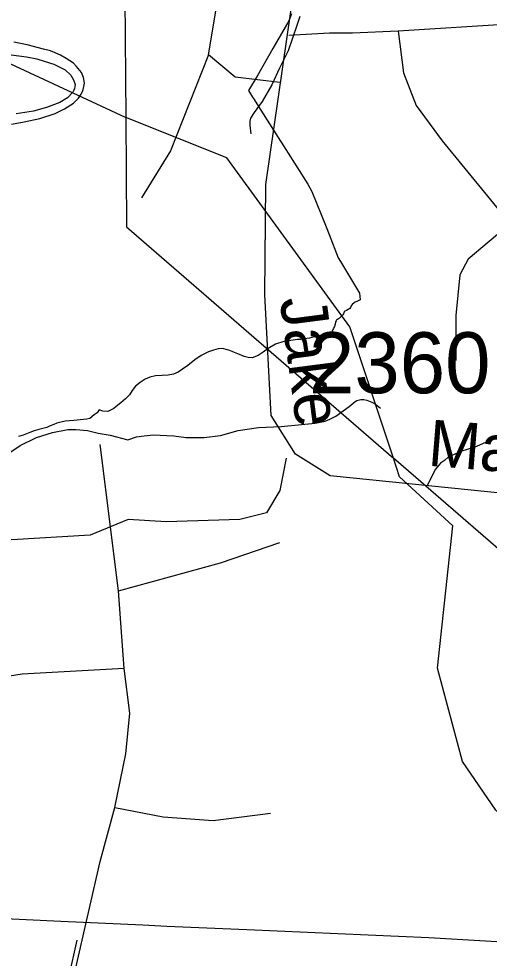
# Model space of a CAD drawing. Extents: x 2169602 to 2449496, y 721995 to 810662.
# Drawn here: x 2425493 to 2426456, y 798476 to 800401 of the extents above; entities that cross this region are included whole.
import ezdxf

# ---------------------------------------------------------------- set-up
doc = ezdxf.new("R2010")
doc.units = 0
doc.layers.add('Default', color=7, linetype='Continuous')

msp = doc.modelspace()

# ---------------------------------------------------------------- linework, layer by layer
at = {"layer": 'Default'}
for p, q in [((2425709.7, 800559.9), (2425712, 800198.4)), ((2425712, 800198.4), (2425711.6, 800198.6)), ((2426260.1, 799500.2), (2426170.7, 799769.1)), ((2425697.3, 799228.6), (2425659.3, 799528.6)), ((2425708.7, 799069.1), (2425697.3, 799228.6))]:
    msp.add_line(p, q, dxfattribs=at)
for points in [[(2426500.3, 799426.7), (2426130.9, 799464.4), (2426059.7, 799508.4), (2426009.5, 799587.9), (2425996.9, 799835.1), (2425999, 800061.2), (2426058.7, 800478), (2426069.1, 800626.7), (2426067, 800666.5), (2426027.3, 800691.6), (2424997.6, 800922), (2424848, 800939.8), (2424432.1, 800938.7), (2424080.5, 800934.5), (2423906.8, 800938.7), (2423829.3, 800978.5), (2423774.9, 801037.2), (2423756.1, 801116.7), (2423746.7, 801359.7), (2423738.3, 801757.6), (2423744.6, 801935.6), (2423758.2, 802099), (2423800.1, 802408.9), (2423823.6, 802599.5)], [(2425711.6, 800198.6), (2425232.5, 800420.7), (2425192.2, 800434.6), (2425154.8, 800433.9), (2425103.5, 800414.1), (2425074.9, 800414.1), (2425044.9, 800426.8), (2425006.7, 800451.7), (2425004.6, 800475.2), (2425039.7, 800504.5), (2425044.9, 800569), (2425036.1, 800590.8), (2424852.8, 800691.6), (2424718.7, 800832.1), (2424643.9, 800873), (2424510.8, 800849.5), (2424319.9, 800722.2), (2424219.8, 800730.8), (2424093.7, 800871.2), (2423976.9, 800903.1), (2423793.7, 801028.3), (2423543.8, 801026.8)], [(2425881.5, 800326.6), (2425899.8, 800436.5), (2425908.9, 800637.9)], [(2426051.4, 800410.9), (2426046.2, 800396.3), (2426013.4, 800339.4), (2425980.9, 800282.9), (2425963.7, 800253.4), (2425971.9, 800240.3), (2425973.9, 800237.3), (2425988.9, 800213.6), (2426019.7, 800164.7), (2426039.9, 800132.7), (2426084.9, 800061.5), (2426093.4, 800046.4), (2426122.2, 799974.3), (2426128.4, 799958.3), (2426147.2, 799911), (2426151.9, 799903.1), (2426190.9, 799838.5), (2426192.2, 799824.7), (2426186.7, 799822.3), (2426181.9, 799819.8), (2426179.9, 799818.6), (2426175.9, 799815.4), (2426173.9, 799812.6), (2426173.2, 799811.3), (2426172.4, 799809.2), (2426170.9, 799806.8), (2426167.7, 799804.8), (2426164.2, 799803.1), (2426160.7, 799801.3), (2426159.2, 799799.8), (2426157.7, 799795.7), (2426156.7, 799794.1), (2426152.9, 799790.3), (2426149.7, 799787.4), (2426143.9, 799783.3), (2426142.7, 799781.8), (2426141.9, 799779.8), (2426140.9, 799775), (2426139.2, 799769.8), (2426138.4, 799767.9), (2426137.4, 799766.2), (2426135.9, 799764.1), (2426133.4, 799757.3), (2426126.9, 799751.9), (2426117.9, 799750.3), (2426108.4, 799749.9), (2426098.2, 799748.6), (2426088.4, 799746.4), (2426078.2, 799744.5), (2426070.7, 799743.6), (2426063.4, 799743.1), (2426055.2, 799742.3), (2426035.9, 799739.1), (2426018.9, 799733.7), (2426003.7, 799725.3), (2425993.4, 799717.8), (2425982.9, 799710.6), (2425971.2, 799706.1), (2425962.7, 799706.3), (2425954.4, 799708.9), (2425944.7, 799712.8), (2425931.4, 799718), (2425924.9, 799720.6), (2425920.4, 799722.5), (2425909.9, 799724.7), (2425901.2, 799724.1), (2425891.7, 799721.7), (2425881.7, 799718.3), (2425866.2, 799710.9), (2425853.7, 799701.7), (2425838.9, 799690.3), (2425828.4, 799682.5), (2425819.2, 799676.2), (2425809.9, 799672.1), (2425798.9, 799670.4), (2425786.4, 799669.9), (2425772.9, 799668.8), (2425761.4, 799666.1), (2425751.7, 799661.9), (2425741.2, 799655.6), (2425731.9, 799647.5), (2425725.4, 799638.8)], [(2426051.4, 800410.9), (2426046.2, 800396.3), (2426013.4, 800339.4), (2425980.9, 800282.9), (2425963.7, 800253.4), (2425971.9, 800240.3), (2425973.9, 800237.3), (2425988.9, 800213.6), (2426019.7, 800164.7), (2426039.9, 800132.7), (2426084.9, 800061.5), (2426093.4, 800046.4), (2426122.2, 799974.3), (2426128.4, 799958.3), (2426147.2, 799911), (2426151.9, 799903.1), (2426190.9, 799838.5), (2426192.2, 799824.7), (2426186.7, 799822.3), (2426181.9, 799819.8), (2426179.9, 799818.6), (2426175.9, 799815.4), (2426173.9, 799812.6), (2426173.2, 799811.3), (2426172.4, 799809.2), (2426170.9, 799806.8), (2426167.7, 799804.8), (2426164.2, 799803.1), (2426160.7, 799801.3), (2426159.2, 799799.8), (2426157.7, 799795.7), (2426156.7, 799794.1), (2426152.9, 799790.3), (2426149.7, 799787.4), (2426143.9, 799783.3), (2426142.7, 799781.8), (2426141.9, 799779.8), (2426140.9, 799775), (2426139.2, 799769.8), (2426138.4, 799767.9), (2426137.4, 799766.2), (2426135.9, 799764.1), (2426133.4, 799757.3), (2426126.9, 799751.9), (2426117.9, 799750.3), (2426108.4, 799749.9), (2426098.2, 799748.6), (2426088.4, 799746.4), (2426078.2, 799744.5), (2426070.7, 799743.6), (2426063.4, 799743.1), (2426055.2, 799742.3), (2426035.9, 799739.1), (2426018.9, 799733.7), (2426003.7, 799725.3), (2425993.4, 799717.8), (2425982.9, 799710.6), (2425971.2, 799706.1), (2425962.7, 799706.3), (2425954.4, 799708.9), (2425944.7, 799712.8), (2425931.4, 799718), (2425924.9, 799720.6), (2425920.4, 799722.5), (2425909.9, 799724.7), (2425901.2, 799724.1), (2425891.7, 799721.7), (2425881.7, 799718.3), (2425866.2, 799710.9), (2425853.7, 799701.7), (2425838.9, 799690.3), (2425828.4, 799682.5), (2425819.2, 799676.2), (2425809.9, 799672.1), (2425798.9, 799670.4), (2425786.4, 799669.9), (2425772.9, 799668.8), (2425761.4, 799666.1), (2425751.7, 799661.9), (2425741.2, 799655.6), (2425731.9, 799647.5), (2425725.4, 799638.8)], [(2426068.4, 800405.4), (2426062.4, 800387.2), (2426044.8, 800335.1), (2426027, 800299.3), (2426011.4, 800265.1), (2425991.3, 800230.8), (2425975.3, 800208.9), (2425967.7, 800196.7), (2425965.9, 800190.8), (2425965.9, 800182.7), (2425967.9, 800165)], [(2426508.5, 800390.3), (2426270.1, 800375.3), (2426176.7, 800371), (2426129.6, 800371), (2426093.2, 800368.9), (2426046.1, 800366.7)], [(2426270.1, 800375.3), (2426280.8, 800289.6), (2426306.5, 800223.2), (2426360, 800150.3), (2426499.1, 799980.7)], [(2425477.7, 800184.9), (2425504.1, 800189.5), (2425536.2, 800196), (2425567.2, 800206.5), (2425586.6, 800216.4), (2425605.1, 800227.7), (2425614.9, 800237.7), (2425620.9, 800246), (2425623.5, 800251.5), (2425625, 800255.6), (2425626.3, 800262), (2425627.2, 800268.8), (2425625.7, 800280), (2425621.2, 800290.3), (2425611.3, 800302.9), (2425605, 800309.7), (2425590.3, 800319.4), (2425578.5, 800326.2), (2425557.7, 800334.7), (2425543.4, 800338.7), (2425510.4, 800347.5), (2425482.9, 800352.5)], [(2425477.5, 800326.6), (2425509, 800322.6), (2425530.2, 800318.3), (2425558, 800309.9), (2425565, 800307.8), (2425587.6, 800296), (2425599.7, 800285.1), (2425605.1, 800275.5), (2425608.1, 800266), (2425607.9, 800261.7), (2425606.8, 800257.5), (2425605.8, 800254.2), (2425603.6, 800250.5), (2425592.9, 800238.6), (2425577.2, 800229.1), (2425549.8, 800218.7), (2425523.3, 800211.2), (2425487.7, 800205.7)], [(2425881.5, 800326.6), (2425803.7, 800129.7), (2425744.2, 800033.6)], [(2426027.6, 800269.8), (2425936.4, 800280.8), (2425881.5, 800326.6)], [(2426170.7, 799769.1), (2425918.9, 800115.4), (2425712, 800198.4)], [(2425712, 800198.4), (2425713.4, 799974.2), (2426260.1, 799500.2)], [(2426499.1, 799980.7), (2426413.5, 799907.8), (2426396.4, 799875.7), (2426388.1, 799792.3), (2426388.1, 799700.7)], [(2425725.4, 799638.8), (2425719.4, 799630.2), (2425711.2, 799621.8), (2425701.9, 799613.9), (2425692.2, 799606.2), (2425687.4, 799602.3), (2425682.2, 799599.1), (2425675.2, 799595.8), (2425665.2, 799596.3), (2425657.7, 799599.4), (2425653.7, 799593.5), (2425647.4, 799588.9), (2425638.2, 799581.4), (2425632.2, 799580.2), (2425625.4, 799579.4), (2425605.7, 799577.7), (2425587.7, 799576.1), (2425570.9, 799572.2), (2425564.4, 799569.4), (2425557.4, 799566.2), (2425550.2, 799563.2), (2425541.9, 799560.8), (2425533.9, 799558.9), (2425524.4, 799556.2), (2425515.7, 799552.8), (2425508.7, 799549.8), (2425501.9, 799547.2), (2425492.2, 799544.8)], [(2425725.4, 799638.8), (2425719.4, 799630.2), (2425711.2, 799621.8), (2425701.9, 799613.9), (2425692.2, 799606.2), (2425687.4, 799602.3), (2425682.2, 799599.1), (2425675.2, 799595.8), (2425665.2, 799596.3), (2425657.7, 799599.4), (2425653.7, 799593.5), (2425647.4, 799588.9), (2425638.2, 799581.4), (2425632.2, 799580.2), (2425625.4, 799579.4), (2425605.7, 799577.7), (2425587.7, 799576.1), (2425570.9, 799572.2), (2425564.4, 799569.4), (2425557.4, 799566.2), (2425550.2, 799563.2), (2425541.9, 799560.8), (2425533.9, 799558.9), (2425524.4, 799556.2), (2425515.7, 799552.8), (2425508.7, 799549.8), (2425501.9, 799547.2), (2425492.2, 799544.8)], [(2425716.1, 799537.8), (2425733.7, 799544.1), (2425749.7, 799546.1), (2425768, 799548.2), (2425810.2, 799546.3), (2425835.9, 799542.4), (2425872.4, 799542.6), (2425906.2, 799546.4), (2425942.3, 799556.8), (2425984.1, 799563), (2426030, 799565.4), (2426100, 799571.9), (2426120.3, 799576.1), (2426130.3, 799580.3), (2426142, 799586.2), (2426169.9, 799606.3), (2426181.8, 799616.7), (2426185.5, 799618.6), (2426193.5, 799620.6), (2426199.4, 799620.5), (2426205.6, 799618.8), (2426216, 799614.8), (2426223.8, 799610.8), (2426233.9, 799602.8)], [(2424916.2, 799159.4), (2424919.9, 799161.6), (2424945.9, 799177.6), (2425019.7, 799211.9), (2425055.8, 799240.1), (2425099.5, 799272.4), (2425145.2, 799304.5), (2425181.3, 799325), (2425217, 799343.1), (2425290.8, 799385.5), (2425338.8, 799415.5), (2425386.6, 799450.1), (2425423.9, 799478.1), (2425495.7, 799526.5), (2425529.5, 799542.9), (2425561.9, 799553), (2425593.5, 799559.2), (2425609.7, 799559.2), (2425633.5, 799557.2), (2425655.4, 799551.4), (2425680, 799547.7), (2425716.1, 799537.8)], [(2426462.1, 799538.7), (2426430.3, 799524.4), (2426398.5, 799514.2), (2426372.3, 799502), (2426364.5, 799495.8), (2426356.7, 799489.7), (2426346.6, 799477.8), (2426338.6, 799463.6), (2426329, 799443.6)], [(2426040.5, 799500.2), (2426027.9, 799433.8), (2426000.5, 799388), (2425945.5, 799374.3), (2425794.5, 799369.7), (2425716.7, 799374.3), (2425638.9, 799342.3), (2425478.7, 799333.1), (2425355.1, 799337.7), (2425327.7, 799360.6)], [(2426792.8, 797824.3), (2426716.8, 797907.8), (2426729.9, 798422.6), (2426703.8, 798547.7), (2426469.9, 798778.9), (2426401.8, 798878.7), (2426350.7, 799070), (2426381.7, 799361.3), (2426272.8, 799462), (2426260.1, 799500.2)], [(2427920.3, 798922.4), (2426861.5, 798978.8), (2426260.1, 799500.2)], [(2425697.3, 799228.6), (2425906, 799285.5), (2426027.5, 799327.3)], [(2425708.7, 799069.1), (2425499.9, 799057.7), (2425378.5, 799038.7), (2425310.1, 799015.9), (2425181.1, 798955.1), (2425048.2, 798875.4), (2424976.1, 798848.8)], [(2425689.7, 798784.2), (2425712.5, 798894.4), (2425720.1, 798977.9), (2425708.7, 799069.1)], [(2425610, 798455.7), (2425659.3, 798674.1), (2425689.7, 798784.2)], [(2425689.7, 798784.2), (2425788.4, 798765.3), (2425890.9, 798757.7), (2426008.5, 798772.9)], [(2425436.7, 798558.1), (2425578.9, 798551.6), (2425746.9, 798543.9), (2425795.9, 798541.5), (2425959.9, 798534.7), (2426332.4, 798517.7), (2426716.7, 798495.4)], [(2425436.7, 798558.1), (2425578.9, 798551.6), (2425746.9, 798543.9), (2425795.9, 798541.5), (2425959.9, 798534.7), (2426332.4, 798517.7), (2426716.7, 798495.4)], [(2425611.7, 798512.3), (2425560.5, 798283), (2425503.4, 797972)]]:
    msp.add_lwpolyline(points, dxfattribs=at)

# ---------------------------------------------------------------- texts
for s, rotation, p in [('Jake', 277.4101, (2426027.3, 799826.1)), ('May', 355.3109, (2426329.1, 799485))]:
    msp.add_text(s, height=95, rotation=rotation, dxfattribs=at).set_placement(p)
msp.add_text('2360', height=125, dxfattribs=at).set_placement((2426087.2, 799633.2))

doc.saveas('drawing.dxf')
